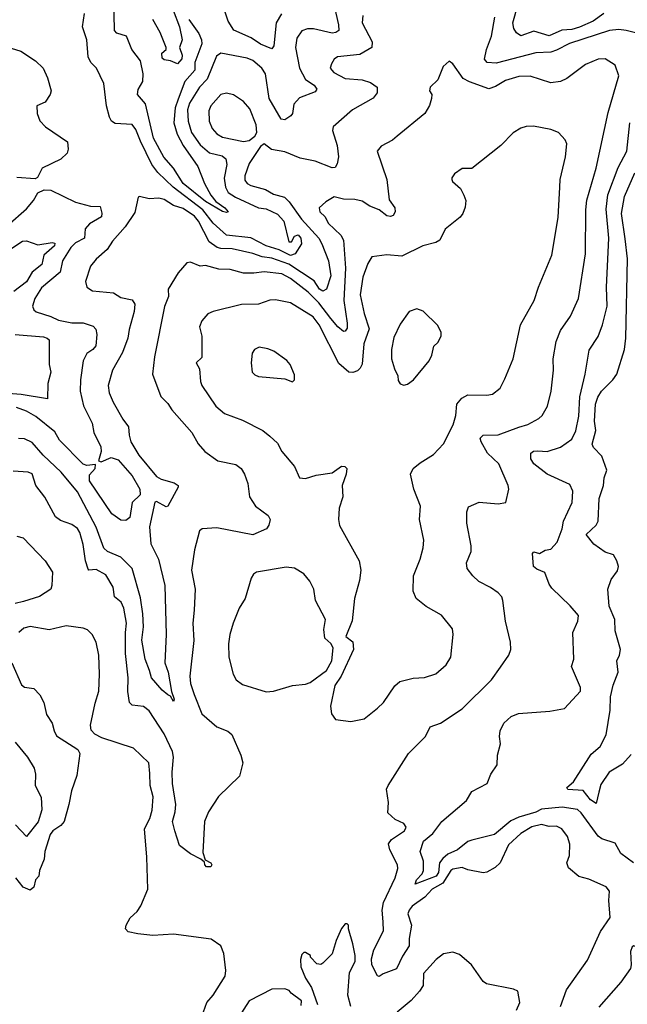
# Model space of a CAD drawing. Extents: x 1552294 to 1694791, y 811929 to 917222.
# Tile 576 of 643: x 1679389 to 1682610, y 873616 to 878832. Entities that reach past the tile are written whole.
import ezdxf

# ---------------------------------------------------------------- set-up
doc = ezdxf.new("R2010")
doc.units = 0

msp = doc.modelspace()

# ---------------------------------------------------------------- linework, layer by layer
at = {"layer": '0CON10XD'}
for points in [[(1682485, 878864.8), (1682428.2, 878825), (1682357, 878793), (1682315, 878779.8), (1682262.6, 878777.4), (1682195, 878746.7), (1682115, 878770.9), (1682045, 878747.4), (1682021.9, 878761.9), (1682007.6, 878785), (1682003.6, 878815), (1682079.7, 879085)], [(1681056.3, 878905), (1681079.2, 878805), (1681080.4, 878775), (1681065.7, 878764.3), (1681045, 878761.6), (1680946.5, 878783.5), (1680914.3, 878784.3), (1680885, 878773.3), (1680857.7, 878735), (1680850.3, 878685), (1680872.4, 878575), (1680905, 878515.6), (1680950.5, 878485), (1680964.4, 878465), (1680955, 878449.4), (1680872, 878418), (1680842, 878385), (1680834.5, 878335.5), (1680827.1, 878322.9), (1680795, 878300.8), (1680775, 878305.6), (1680711.2, 878415), (1680692.4, 878545), (1680672.8, 878575), (1680625, 878615.4), (1680595, 878628.4), (1680455.6, 878654.4), (1680431.9, 878638.1), (1680382.8, 878517.2), (1680342.1, 878475), (1680289.8, 878390.2), (1680279.6, 878355), (1680281.7, 878295), (1680299.4, 878235), (1680345, 878169.4), (1680396.2, 878126.2), (1680461.6, 878111.6), (1680481.1, 878095), (1680486.7, 878065), (1680473, 877993), (1680479.3, 877945), (1680495, 877916.8), (1680532.8, 877892.8), (1680655, 877834.6), (1680695, 877829.8), (1680755, 877802.7), (1680789.5, 877765), (1680815, 877655.6), (1680829.6, 877655), (1680845.1, 877684.9), (1680865, 877692), (1680878.7, 877675), (1680883, 877645), (1680849.1, 877590.9), (1680825, 877582.5), (1680765, 877613.5), (1680695, 877634.1), (1680615, 877675.8), (1680485, 877690.5), (1680415, 877753.8), (1680359.8, 877825), (1680203.4, 877945), (1680121.9, 878021.9), (1680089.5, 878065), (1680029.1, 878189.1), (1680005, 878250), (1679985, 878277.5), (1679895, 878281.5), (1679875.6, 878295), (1679865.3, 878315.3), (1679848.8, 878375), (1679835.5, 878495), (1679797.1, 878575), (1679766, 878606), (1679752.3, 878635), (1679744.4, 878725), (1679722.5, 878795), (1679732.5, 878865)], [(1680285, 878834), (1680339, 878759), (1680353.3, 878725), (1680354, 878705), (1680317, 878605), (1680318.3, 878565), (1680264.8, 878505), (1680229.2, 878410.8), (1680213.2, 878365), (1680207.1, 878285), (1680223.5, 878225), (1680255.8, 878165), (1680332.9, 878055), (1680369.1, 877965), (1680402.2, 877902.2), (1680429.3, 877869.3), (1680476.7, 877835), (1680493.8, 877815), (1680485, 877810.6), (1680465, 877815.4), (1680375, 877869), (1680255, 877965.2), (1680203.8, 878045), (1680153.6, 878103.6), (1680098.7, 878205), (1680056.6, 878386.6), (1680013.1, 878435), (1680018.1, 878461.9), (1680042.3, 878505), (1680044.4, 878545.6), (1680028.9, 878615), (1679984.4, 878675), (1679955.8, 878745), (1679905, 878761.2), (1679892.1, 878775), (1679888.8, 878948.8)], [(1680776.9, 878863.1), (1680748.4, 878815), (1680735.9, 878694.1), (1680725, 878678.1), (1680665, 878701.7), (1680615.8, 878735.8), (1680525, 878776), (1680494.3, 878825), (1680460.8, 878925)], [(1680202.3, 878882.3), (1680236.2, 878795), (1680250.6, 878725), (1680236.1, 878685), (1680250.3, 878645), (1680249.4, 878625), (1680225, 878598.1), (1680188, 878615), (1680155, 878619.3), (1680145, 878629.2), (1680142.5, 878655), (1680165.4, 878674.6), (1680164.8, 878685), (1680133.9, 878765), (1680095, 878834)], [(1681208, 878855), (1681204.3, 878815), (1681257.1, 878715), (1681255.8, 878685), (1681192.1, 878647.9), (1681073.8, 878635), (1681056.1, 878623.9), (1681041.7, 878598.3), (1681035.6, 878575), (1681055, 878552.9), (1681115, 878521.5), (1681205, 878513.5), (1681249.2, 878499.1), (1681283.1, 878475), (1681284.3, 878445), (1681263.3, 878416.7), (1681152.9, 878355), (1681050.8, 878265), (1681046.7, 878245), (1681072.3, 878165), (1681079.3, 878105), (1681071.9, 878068.1), (1681060.6, 878049.4), (1681045, 878046.5), (1680955, 878082.9), (1680875, 878097.9), (1680795, 878132.2), (1680723.7, 878143.7), (1680685, 878173.8), (1680665, 878161.2), (1680605, 878070), (1680582.1, 878005), (1680581.9, 877981.9), (1680595.2, 877965.2), (1680614.5, 877954.5), (1680691.7, 877931.7), (1680735, 877907.1), (1680792.1, 877892.1), (1680817.9, 877867.9), (1680883.6, 877775), (1680974.7, 877675), (1680990.9, 877645), (1681025.3, 877555), (1681037.6, 877475), (1681015.5, 877404.5), (1680995.2, 877394.8), (1680978.8, 877405), (1680949.3, 877449.3), (1680815, 877537.6), (1680725, 877569.3), (1680675, 877575.2), (1680625, 877594.3), (1680515, 877617.4), (1680455, 877619.6), (1680435.8, 877625.8), (1680393.6, 877655), (1680337.5, 877765), (1680315, 877790.7), (1680255, 877832.6), (1680205, 877847.8), (1680155, 877880.3), (1680126, 877886)], [(1682675, 878756.9), (1682603.3, 878775), (1682565, 878779.4), (1682515, 878774.7), (1682303.3, 878706.7), (1682235, 878670), (1682205, 878660.5), (1682125, 878656.8), (1681915, 878602.4), (1681866.1, 878606.1), (1681853.5, 878623.5), (1681862.9, 878675), (1681889.5, 878745), (1681907.2, 878845)], [(1679345, 878681.4), (1679395.5, 878665.5), (1679473.4, 878613.4), (1679514.3, 878575), (1679536.9, 878525), (1679555.8, 878455), (1679550, 878435), (1679524.4, 878395.6), (1679480.8, 878375), (1679482.7, 878335), (1679496.3, 878296.3), (1679525.7, 878265), (1679642.5, 878185), (1679646.6, 878146.6), (1679640.9, 878125), (1679606.9, 878093.1), (1679508, 878045), (1679483.1, 877996.9), (1679471.2, 877988.8), (1679375, 877995.7)], [(1682256.5, 873605), (1682287.2, 873692.8), (1682399.6, 873850.4), (1682468.4, 874001.6), (1682519.4, 874075), (1682511.8, 874165), (1682515.8, 874215), (1682497.7, 874237.7), (1682405, 874278.9), (1682352.1, 874292.1), (1682298.8, 874338.8), (1682290, 874365), (1682302.5, 874405), (1682304.5, 874465), (1682293.5, 874505), (1682262.9, 874545), (1682235, 874560.4), (1682195, 874558.2), (1682155, 874568.4), (1682103.8, 874556.2), (1682045, 874520), (1681979.5, 874460.5), (1681935.2, 874364.8), (1681909.3, 874340.7), (1681865, 874315.4), (1681845, 874311.5), (1681765, 874328), (1681735, 874340), (1681685, 874331.5), (1681674.8, 874325.2), (1681631.5, 874258.5), (1681574.9, 874225.1), (1681537.3, 874182.7), (1681468.9, 874135), (1681453.1, 874115), (1681446.9, 874095), (1681466.5, 874035), (1681453.1, 873965), (1681454, 873925), (1681418.6, 873871.4), (1681386, 873804), (1681315, 873777.8), (1681295, 873763.4), (1681285, 873766.9), (1681255.2, 873825), (1681254, 873856), (1681266.4, 873905), (1681316.8, 874005), (1681316.4, 874053.6), (1681311.3, 874115), (1681316.9, 874155), (1681379.2, 874285), (1681393.1, 874335), (1681391.2, 874355), (1681351.2, 874435), (1681344.6, 874465.4), (1681360.6, 874489.4), (1681428, 874535), (1681437.5, 874555), (1681425, 874573.8), (1681380, 874595), (1681340.5, 874630.5), (1681344, 874685), (1681334.3, 874755), (1681341.4, 874775), (1681449.2, 874945), (1681540.8, 875035), (1681565, 875086.2), (1681618.8, 875105), (1681735, 875180.8), (1681889.2, 875335), (1681937.3, 875402.7), (1681982.5, 875465), (1681991.9, 875495), (1681990, 875535), (1681964.2, 875645), (1681950.8, 875755), (1681944.2, 875775), (1681925.8, 875795), (1681885, 875824.4), (1681822.5, 875855), (1681790.6, 875885), (1681761.4, 875925), (1681758, 875955), (1681782, 876015), (1681782.9, 876045), (1681759.4, 876165), (1681758.6, 876225), (1681768.1, 876251.9), (1681825, 876276.9), (1681925, 876268), (1681966.2, 876273.8), (1681981.4, 876345), (1681978.1, 876365), (1681929.6, 876479.6), (1681869.6, 876535), (1681834.3, 876595), (1681830, 876615), (1681845, 876630.8), (1681925, 876633.6), (1682035, 876672.9), (1682081.9, 876688.1), (1682141.3, 876718.7), (1682158.8, 876735), (1682186, 876785), (1682205.6, 876865), (1682217.8, 876975), (1682217.5, 877035), (1682232.1, 877127.9), (1682255.6, 877185), (1682308, 877262), (1682351.5, 877355), (1682388.2, 877591.8), (1682389.1, 877825), (1682394.7, 877875.3), (1682444.6, 878045), (1682508.8, 878341.2), (1682565.5, 878535), (1682545, 878591.2), (1682492.5, 878625), (1682455, 878622.9), (1682388.8, 878595), (1682289.7, 878520.3), (1682255, 878504.4), (1682205, 878496.9), (1682095, 878533.5), (1682035, 878530.4), (1681965, 878510.4), (1681911.9, 878478.1), (1681875, 878465.3), (1681772.7, 878502.7), (1681740.5, 878520.5), (1681685, 878597.5), (1681665, 878612.5), (1681633.8, 878585), (1681605, 878513.3), (1681564, 878475), (1681562, 878455), (1681572.9, 878435), (1681572.2, 878415), (1681561.7, 878378.3), (1681537.1, 878335), (1681390, 878215), (1681365.3, 878194.7), (1681305, 878161.4), (1681284.3, 878135), (1681335.5, 877985), (1681347.1, 877877.1), (1681377.5, 877835), (1681379.2, 877815), (1681368.8, 877795), (1681355, 877789.2), (1681335, 877792.9), (1681294.2, 877825), (1681245, 877843.9), (1681205, 877871.1), (1681165, 877879.2), (1681105, 877880.5), (1681055.8, 877894.2), (1681012.1, 877867.9), (1680976, 877835), (1680980.8, 877815), (1681007.9, 877787.9), (1681023.8, 877755), (1681091.5, 877691.5), (1681104.7, 877665), (1681115.6, 877515), (1681107.6, 877345), (1681125.8, 877225), (1681125, 877197.5), (1681115, 877181.2), (1681105, 877180.8), (1681075, 877205.6), (1681039.1, 877249.1), (1680975, 877332.2), (1680918.9, 877388.9), (1680825, 877461.1), (1680778.6, 877485), (1680685, 877497.1), (1680630.8, 877489.1), (1680575, 877489.3), (1680505, 877508.9), (1680445, 877510.8), (1680375, 877529.5), (1680345, 877525.8), (1680295, 877548), (1680275.9, 877544.1), (1680229.2, 877490.8), (1680177.1, 877405), (1680178.1, 877365), (1680156.8, 877313.2), (1680104.6, 877045.4), (1680092.9, 876955), (1680136.6, 876836.6), (1680175, 876799.2), (1680195, 876765.8), (1680302.2, 876645), (1680335, 876585.7), (1680370.6, 876545), (1680438.8, 876495), (1680535, 876475.6), (1680564, 876455), (1680581.2, 876425), (1680598, 876375), (1680608, 876305), (1680640, 876255), (1680705.8, 876205.8), (1680717.1, 876185), (1680710, 876155), (1680696.9, 876135), (1680625, 876103.3), (1680435, 876140), (1680356, 876134), (1680342.5, 876125), (1680315.6, 876024.4), (1680300.6, 875915), (1680319.5, 875815), (1680313.5, 875703.5)], [(1680575, 878186.7), (1680605, 878192.5), (1680636.2, 878215), (1680646.2, 878235), (1680642.5, 878275), (1680609.2, 878359.2), (1680575, 878399.2), (1680523.4, 878433.4), (1680485, 878442.2), (1680455.8, 878435), (1680403.1, 878375), (1680391.4, 878348.6), (1680393.2, 878295), (1680408.9, 878255), (1680435, 878226.9), (1680465, 878210), (1680575, 878186.7)], [(1682642.7, 874365), (1682575.8, 874415), (1682545, 874469.4), (1682475, 874493.3), (1682455, 874506), (1682365, 874630.9), (1682345, 874647.4), (1682265, 874660.6), (1682155, 874648.8), (1682125, 874633.1), (1682035, 874607.6), (1681992.2, 874587.8), (1681905, 874514.8), (1681785, 874485.7), (1681765, 874478), (1681709.7, 874435), (1681658.6, 874411.4), (1681631.8, 874388.1), (1681614.3, 874365), (1681608.9, 874315), (1681596.9, 874295), (1681485, 874252), (1681491.8, 874275), (1681522.8, 874307.2), (1681529.6, 874325), (1681529.5, 874375), (1681512.6, 874425), (1681530.4, 874479.6), (1681578.8, 874521.2), (1681627.3, 874585), (1681756.7, 874695), (1681785, 874743.8), (1681866.9, 874785), (1681886.7, 874835), (1681920, 874885), (1681921.2, 874935), (1681938, 874995), (1681932.5, 875035), (1681935.7, 875065), (1681955, 875106), (1681995, 875140), (1682033.2, 875156.8), (1682199.4, 875169.4), (1682277.5, 875182.5), (1682361.2, 875275), (1682361.2, 875295), (1682313.8, 875405), (1682326.2, 875445), (1682321.2, 875585), (1682347.5, 875645), (1682350.8, 875675), (1682306.9, 875726.9), (1682209.8, 875819.8), (1682195, 875841.2), (1682172.7, 875902.7), (1682130.7, 875920.7), (1682112.7, 875935), (1682106.4, 876003.6), (1682115, 876013.3), (1682145, 876004.2), (1682175, 876021.8), (1682205, 876027.5), (1682238, 876065), (1682263.8, 876135), (1682271.1, 876175), (1682316.6, 876275), (1682321.3, 876335), (1682305, 876370), (1682185, 876423.6), (1682115, 876480), (1682098.8, 876505), (1682098.2, 876535), (1682113.3, 876546.7), (1682135, 876548.4), (1682185, 876543.8), (1682255, 876566.9), (1682315, 876609.6), (1682336.5, 876653.5), (1682352.3, 876732.3), (1682357.5, 876835), (1682386.7, 876955), (1682408, 877082), (1682455, 877153.8), (1682478.2, 877215), (1682503.4, 877315), (1682500, 877415), (1682512.2, 877675), (1682497.6, 877827.6), (1682506.7, 877905), (1682560.9, 878049.1), (1682606.7, 878135), (1682623.4, 878286.6)], [(1681145, 875113.8), (1681215, 875128.8), (1681285, 875184), (1681317.5, 875215), (1681377, 875303), (1681404.5, 875325.5), (1681475, 875344.4), (1681535, 875347.1), (1681595, 875367.5), (1681650, 875415), (1681674.2, 875455), (1681687.1, 875575), (1681682.5, 875605), (1681625, 875678), (1681543.4, 875723.4), (1681491.2, 875765), (1681474.2, 875805), (1681475.8, 875885.8), (1681511.1, 875975), (1681527.8, 876035), (1681530.5, 876075), (1681507.8, 876185), (1681514.2, 876255), (1681478.9, 876345), (1681460.8, 876425), (1681475, 876453.8), (1681511.2, 876485), (1681581.7, 876528.3), (1681635.5, 876584.5), (1681686.5, 876685), (1681700.5, 876735), (1681705.7, 876795), (1681732.4, 876827.6), (1681765, 876844.5), (1681865, 876842.2), (1681895, 876848.6), (1681935, 876880.8), (1681960.9, 876929.1), (1682004.5, 877035), (1682043.3, 877215), (1682116.9, 877345), (1682138.9, 877415), (1682210, 877585), (1682242.7, 877785), (1682251.5, 877945), (1682254.6, 877985.4), (1682282.5, 878105), (1682288.6, 878175), (1682280.8, 878195), (1682245, 878234), (1682205, 878250), (1682111.7, 878268.3), (1682073.1, 878266.9), (1682045, 878258), (1682005, 878232), (1681938.8, 878165), (1681785, 878043.8), (1681735, 878043.3), (1681693.9, 878016.1), (1681680, 877995), (1681680, 877985), (1681684.1, 877974.1), (1681725, 877937.5), (1681742.7, 877902.7), (1681754, 877875), (1681751.2, 877838.8), (1681738.8, 877805), (1681724.2, 877785.8), (1681645, 877723.3), (1681615.8, 877665), (1681595, 877652.2), (1681525.4, 877634.6), (1681415, 877579.4), (1681335, 877585.6), (1681255, 877576), (1681235, 877541.2), (1681207.9, 877467.9), (1681193.7, 877375), (1681215.7, 877275.7), (1681241.8, 877195), (1681213.1, 877115), (1681205, 877008), (1681194.7, 876985.3), (1681178.9, 876971.1), (1681155, 876963.2), (1681134.3, 876964.3), (1681080.6, 877010.6), (1680976.3, 877215), (1680945, 877257.1), (1680825, 877332.1), (1680745, 877348.5), (1680715, 877345.6), (1680655, 877325.6), (1680565, 877322.9), (1680415, 877285.7), (1680387, 877273), (1680355, 877236.2), (1680342.5, 877205), (1680354.4, 877155), (1680355, 877043.3), (1680324, 877015), (1680342.5, 876982.5), (1680347.1, 876915), (1680354.8, 876894.8), (1680429.1, 876785), (1680475, 876745.6), (1680570.6, 876710.6), (1680678.8, 876655), (1680715.4, 876625.4), (1680755, 876588), (1680779.4, 876545), (1680845.7, 876465), (1680872, 876405), (1680905, 876401.9), (1680961.3, 876418.7), (1681045, 876431.1), (1681095, 876467.1), (1681112.5, 876465), (1681123.3, 876455), (1681120, 876425), (1681099.2, 876365), (1681102, 876305), (1681082.9, 876245), (1681078.6, 876185), (1681085, 876153.3), (1681188, 875965), (1681198, 875915), (1681189.5, 875860.5), (1681164, 875765), (1681152.3, 875647.7), (1681117.5, 875565), (1681155.8, 875535.8), (1681158.8, 875495), (1681093.8, 875355), (1681058.8, 875305), (1681036.2, 875195), (1681042.5, 875155), (1681062.5, 875125), (1681145, 875113.8)], [(1682631, 874939), (1682585, 874887.5), (1682513.8, 874846.2), (1682469.5, 874780.5), (1682459.4, 874739.4), (1682445, 874680), (1682415, 874699.2), (1682375, 874749.3), (1682294.4, 874754.4), (1682290, 874765), (1682324, 874795), (1682418.9, 874941.1), (1682465, 874982), (1682497.2, 875042.8), (1682519.3, 875175), (1682519.8, 875245), (1682535, 875305.8), (1682561.5, 875375), (1682553.4, 875435), (1682569.1, 875465), (1682574.5, 875495.5), (1682545.5, 875595), (1682543, 875655), (1682514.3, 875725), (1682506.5, 875815), (1682525, 875866), (1682558.3, 875911.7), (1682562.9, 875935), (1682555, 875965.7), (1682536.5, 875996.5), (1682492, 876012), (1682433, 876053), (1682390.9, 876105), (1682444.4, 876155), (1682454.4, 876175), (1682460, 876295), (1682483.3, 876365), (1682486.2, 876405), (1682500.5, 876445), (1682475, 876520), (1682430, 876565), (1682422.7, 876582.7), (1682442.2, 876655), (1682436.1, 876705), (1682440.3, 876795), (1682453.1, 876833.1), (1682473.1, 876865), (1682533.3, 876925), (1682553.5, 876955), (1682594.6, 877084.6), (1682601.2, 877145), (1682611.4, 877565), (1682598.2, 877671.8), (1682579.5, 877805), (1682595.6, 877895), (1682649.5, 878020.5)], [(1679325, 877741.9), (1679425, 877830), (1679462.9, 877875), (1679485.6, 877915), (1679519.5, 877930.5), (1679555, 877929.6), (1679684.8, 877864.8), (1679765, 877844.7), (1679815, 877842.5), (1679825, 877807.5), (1679823.1, 877786.9), (1679759, 877751), (1679737.2, 877725), (1679732.3, 877675), (1679685, 877649.2), (1679660.3, 877625), (1679616.6, 877555), (1679604.7, 877495), (1679505, 877410.8), (1679468.8, 877355), (1679457.8, 877315), (1679464.3, 877295), (1679476, 877285), (1679555, 877260), (1679595, 877240), (1679665, 877226.2), (1679725, 877226.7), (1679778, 877208), (1679793.3, 877193.3), (1679798, 877165), (1679793.3, 877105), (1679777.5, 877085), (1679745, 877064.4), (1679725.2, 877024.8), (1679711.1, 876925), (1679709.7, 876865), (1679727.2, 876787.2), (1679773.3, 876695), (1679783.1, 876645), (1679818.6, 876568.6), (1679820.9, 876545), (1679807.5, 876495), (1679820.7, 876489.3), (1679875, 876513.1), (1679911.2, 876501.2), (1679985.9, 876415), (1680025.5, 876345), (1680027.1, 876315), (1679985.5, 876274.5), (1679972.9, 876195), (1679951.2, 876178.8), (1679925, 876180.8), (1679878.1, 876215), (1679759.7, 876389.7), (1679759.3, 876420.7), (1679790, 876455), (1679791.2, 876475), (1679745, 876469.6), (1679725, 876476.7), (1679599.5, 876605), (1679575, 876648.5), (1679475, 876729.5), (1679425, 876758.8), (1679372.4, 876777.6)], [(1680126, 877886), (1680075, 877882.3), (1680025, 877896), (1680018, 877892), (1680000, 877810), (1679948.2, 877735), (1679880.4, 877659.6), (1679852.7, 877615), (1679795, 877563.5), (1679765, 877526.9), (1679737.8, 877445), (1679745.8, 877415), (1679775, 877395.5), (1679886.7, 877385), (1679925, 877360), (1679985, 877348.2), (1679999.1, 877325), (1679995.6, 877285.6), (1679968.9, 877191.1), (1679962.9, 877145), (1679935, 877068.8), (1679881.5, 876975), (1679858.8, 876895), (1679862.9, 876855), (1679885.3, 876805.3), (1679935.3, 876715.3), (1679965.8, 876675.8), (1679969.2, 876630.8), (1679977.8, 876595), (1680020, 876525), (1680115, 876412.9), (1680138.5, 876398.5), (1680208.5, 876378.5), (1680228.8, 876365), (1680230, 876355), (1680175, 876254.3), (1680165, 876250.5), (1680115, 876279.6), (1680105, 876276.9), (1680077.4, 876145), (1680084.7, 876055), (1680124.3, 875974.3), (1680159.1, 875835), (1680166.1, 875575), (1680158.4, 875425), (1680176.2, 875375), (1680193.8, 875273.8), (1680207.9, 875232.1), (1680205, 875220), (1680187.9, 875247.9), (1680175, 875255.5), (1680145, 875280), (1680087.5, 875345), (1680078.2, 875385), (1680053.8, 875443.8), (1680036.3, 875545), (1680046.4, 875615), (1680041.9, 875685), (1680028.9, 875768.9), (1679985, 875924.4), (1679925.4, 875985), (1679855, 876014.8), (1679835, 876031.8), (1679793.9, 876143.9), (1679695, 876330.4), (1679608.3, 876435), (1679513.8, 876525), (1679455, 876591.8), (1679415, 876611.5), (1679383.4, 876613.4)], [(1679305, 877592.7), (1679405, 877659.4), (1679425, 877660.8), (1679485, 877640.3), (1679561.5, 877651.5), (1679575, 877648.6), (1679573.5, 877635), (1679516.6, 877585), (1679507.1, 877535), (1679455.3, 877495), (1679425.9, 877444.1), (1679357.4, 877392.6)], [(1681425, 876896.7), (1681445, 876901.2), (1681476.2, 876925), (1681558.8, 877025), (1681574.2, 877055), (1681585, 877102.5), (1681605, 877122.5), (1681623.3, 877155), (1681623.3, 877175), (1681605, 877212.5), (1681528.3, 877288.3), (1681495, 877300), (1681454.3, 877285.7), (1681405, 877218.8), (1681371.5, 877148.5), (1681359.5, 877085), (1681360, 877035), (1681375, 876982.5), (1681393.3, 876945), (1681395, 876920), (1681405, 876902.5), (1681425, 876896.7)], [(1679365, 877164.5), (1679515, 877151.9), (1679535.7, 877145.7), (1679545.3, 877135.3), (1679544.8, 877005), (1679553.5, 876965), (1679538.4, 876905), (1679535.9, 876824.1), (1679397.1, 876847.1), (1679255, 876857.2)], [(1680835, 876914), (1680846.7, 876925), (1680845, 876950), (1680823.3, 877005), (1680805.8, 877025.8), (1680735.7, 877075.7), (1680705, 877088), (1680657.7, 877097.7), (1680633.8, 877085), (1680621.2, 877065), (1680616, 877015), (1680622, 876965), (1680635, 876950), (1680655, 876942), (1680795, 876928.8), (1680835, 876914)], [(1680313.5, 875703.5), (1680306.2, 875635), (1680312.6, 875542.6), (1680291.5, 875355), (1680295.4, 875315.4), (1680313.4, 875256.6), (1680355, 875154.3), (1680434, 875085), (1680493, 875063), (1680512.9, 875045), (1680561.9, 874935), (1680571.2, 874895), (1680554, 874825), (1680442.8, 874717.2), (1680390.8, 874635), (1680369.2, 874585), (1680359.3, 874419.3), (1680371.7, 874381.7), (1680402.5, 874365), (1680407.5, 874355), (1680402.5, 874345), (1680380, 874345), (1680370, 874355), (1680368.3, 874368.3), (1680350, 874385), (1680295, 874412.5), (1680236.8, 874456.8), (1680210.8, 874535), (1680200, 874585), (1680213.7, 874636.3), (1680216.7, 874675), (1680198.8, 874785), (1680197.1, 874845), (1680204.2, 874925), (1680199.2, 874955), (1680155, 875049.4), (1680075, 875170), (1680045, 875193.5), (1679985, 875200), (1679970.8, 875215), (1679962.7, 875272.7), (1679964.7, 875345), (1679949.5, 875475), (1679949.7, 875585), (1679955.9, 875635), (1679941.8, 875715), (1679926.3, 875746.3), (1679892.5, 875775), (1679884.3, 875825), (1679845, 875892), (1679795, 875920), (1679755, 875916.7), (1679751.4, 875921.4), (1679737.3, 875965), (1679725, 876051.2), (1679708.2, 876115), (1679695, 876137.1), (1679665, 876158), (1679605, 876178.8), (1679578.9, 876198.9), (1679521.8, 876301.8), (1679474.3, 876364.3), (1679455, 876425.4), (1679435, 876434.6), (1679355, 876440)], [(1679375, 876095.7), (1679407.1, 876087.1), (1679524.4, 875965), (1679562.5, 875905), (1679560, 875835), (1679554, 875815), (1679495, 875775.5), (1679409.4, 875750.6), (1679365, 875739.6)], [(1680695, 875270.8), (1680735, 875274.2), (1680835.8, 875304.2), (1680905, 875312), (1680929.5, 875320.5), (1681015.9, 875384.1), (1681043.8, 875435), (1681050, 875505), (1681037.7, 875527.7), (1681006.2, 875555), (1681002, 875602), (1681009.5, 875655), (1680957.9, 875755), (1680947.9, 875815), (1680927, 875857), (1680895, 875896), (1680845, 875926.2), (1680802.3, 875932.3), (1680645, 875906), (1680628.8, 875895), (1680617, 875873), (1680584.4, 875765.6), (1680553.3, 875715), (1680520, 875635), (1680502.5, 875575), (1680496.9, 875525), (1680498.1, 875455), (1680520, 875365), (1680536.2, 875335), (1680569.7, 875309.7), (1680695, 875270.8)], [(1680364.3, 873575.7), (1680382, 873625), (1680415.4, 873664.6), (1680478.9, 873765), (1680481.8, 873795), (1680471.2, 873885), (1680455, 873925.6), (1680405, 873960.5), (1680205, 873986.9), (1680095, 873980.8), (1680015, 873990), (1679965, 873999.2), (1679950, 874015), (1679954.2, 874035), (1679975.5, 874074.5), (1680011.8, 874108.2), (1680032, 874138), (1680068.2, 874225), (1680062.9, 874395), (1680050, 874545), (1680079.8, 874600.2), (1680091.1, 874645), (1680096.2, 874715), (1680081.1, 874775), (1680078.6, 874838.6), (1680074.3, 874895), (1679992.2, 874972.2), (1679825, 875027.1), (1679787, 875047), (1679768.3, 875068.3), (1679764.2, 875095), (1679788.6, 875211.4), (1679809.1, 875275), (1679812.9, 875365), (1679808.2, 875465), (1679795.5, 875535), (1679772.9, 875575), (1679748.9, 875598.9), (1679725, 875607.8), (1679635, 875620.5), (1679545, 875599.2), (1679445, 875618.2), (1679412, 875608), (1679385, 875585.5)], [(1679347.5, 875425), (1679398.9, 875308.9), (1679415, 875295.7), (1679465, 875288.9), (1679496.9, 875255), (1679517.5, 875215), (1679531.4, 875151.4), (1679562.2, 875105), (1679571.4, 875065), (1679585, 875038.8), (1679697.5, 874965), (1679708, 874945), (1679692.5, 874827.5), (1679663.2, 874746.8), (1679650.5, 874675), (1679624.6, 874585), (1679607.5, 874562.5), (1679565, 874535.4), (1679550, 874515), (1679522.5, 874425), (1679519.6, 874385), (1679494.2, 874325), (1679491.3, 874295), (1679473.5, 874275), (1679463.5, 874236.5), (1679445, 874220.9), (1679407.2, 874237.2), (1679369.5, 874285)], [(1679365.3, 875005.3), (1679430, 874925), (1679466.2, 874866.2), (1679472.7, 874835), (1679470.9, 874775), (1679503.4, 874713.4), (1679506.1, 874646.1), (1679486.6, 874583.4), (1679425, 874504), (1679367.4, 874567.4)], [(1681143.8, 873605), (1681127.8, 873665), (1681136.9, 873785), (1681167.2, 873842.8), (1681167.8, 873875), (1681155.5, 873935.5), (1681131.2, 874015), (1681132.5, 874035), (1681125, 874042.5), (1681115, 874042.5), (1681095, 874017.5), (1681066.1, 873953.9), (1681045, 873882.5), (1680996.1, 873833.9), (1680985, 873827.5), (1680965, 873830), (1680930, 873865), (1680930, 873875), (1680905, 873890), (1680895, 873890), (1680885, 873880), (1680877, 873853), (1680878.8, 873815), (1680904.3, 873754.3), (1680936.7, 873705), (1680967.5, 873615)], [(1683349.8, 873549.8), (1683225, 873619.1), (1683168.6, 873638.6), (1683115, 873679.2), (1682945, 873764.4), (1682845, 873775.6), (1682772, 873792), (1682750.7, 873810.7), (1682708.8, 873875), (1682665, 873916), (1682644.3, 873925.7), (1682635, 873920), (1682627.5, 873895), (1682630.8, 873825), (1682625.8, 873805), (1682576.2, 873733.8), (1682459.3, 873600.7)], [(1682022, 873585), (1682040, 873625), (1682030, 873685), (1682006.4, 873696.4), (1681864.1, 873724.1), (1681845, 873736.7), (1681784.4, 873824.4), (1681720.5, 873880.5), (1681685, 873892), (1681635, 873884), (1681596.8, 873853.2), (1681530.3, 873779.7), (1681527.5, 873715), (1681509.2, 873685), (1681464.7, 873635.3), (1681389.1, 873575)], [(1680880.7, 873609.3), (1680883.3, 873635), (1680827.5, 873675), (1680818.3, 873688.3), (1680795, 873697.1), (1680725, 873695.7), (1680605.9, 873634.1), (1680505, 873476.2)]]:
    msp.add_lwpolyline(points, dxfattribs=at)

doc.saveas('drawing.dxf')
